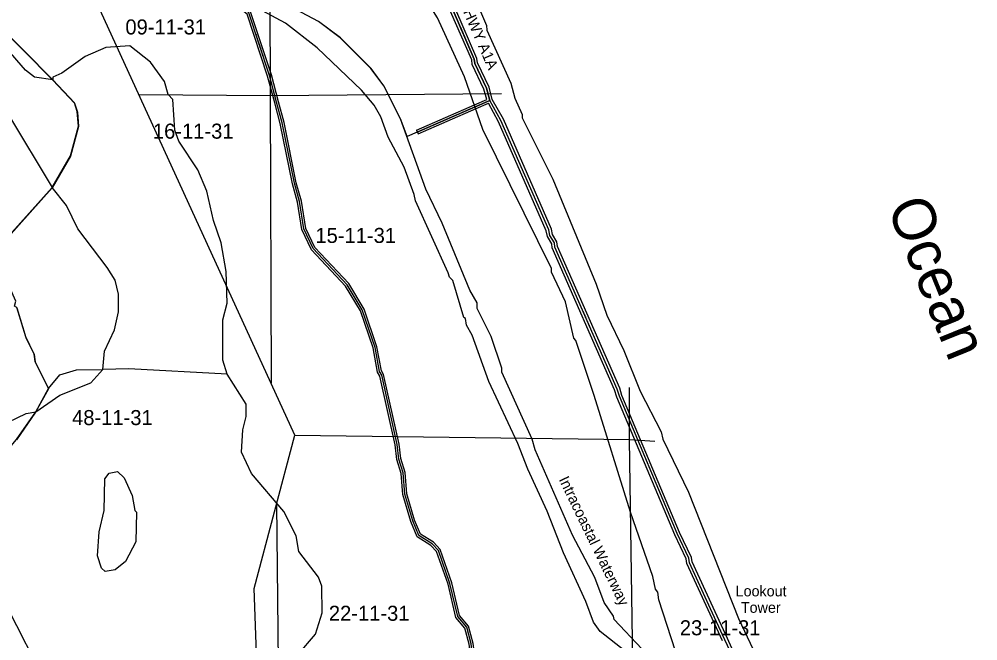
# Model space of a CAD drawing. Extents: x 457167 to 656239, y 1787309 to 1969297.
# Drawn here: x 596645 to 610965, y 1890438 to 1899727 of the extents above; entities that cross this region are included whole.
import ezdxf

# ---------------------------------------------------------------- set-up
doc = ezdxf.new("R2010")
doc.units = 0
for name, color, linetype in [('Level 1', 7, 'Continuous'), ('Level 2', 7, 'Continuous'), ('Level 22', 7, 'Continuous'), ('Level 23', 7, 'Continuous'), ('Level 28', 7, 'Continuous'), ('Level 31', 7, 'Continuous'), ('Level 32', 7, 'Continuous'), ('Level 34', 7, 'Continuous'), ('Level 41', 7, 'Continuous'), ('Level 5', 7, 'Continuous'), ('Level 57', 7, 'Continuous'), ('Level 7', 7, 'Continuous'), ('Level 8', 7, 'Continuous')]:
    doc.layers.add(name, color=color, linetype=linetype)

msp = doc.modelspace()

# ---------------------------------------------------------------- linework, layer by layer
at = {"layer": 'Level 1'}
for p, q in [((600375.884, 1903944.84), (600395.105, 1898579.124)), ((600763.842, 1893512.095), (597799.268, 1899982.715)), ((600395.105, 1898579.124), (598435.463, 1898594.124)), ((603848.424, 1898609.828), (600395.105, 1898579.124)), ((600395.105, 1898579.124), (600408.738, 1894287.161)), ((605760.265, 1893445.937), (605764.434, 1894223.596)), ((600153.702, 1891220.558), (600763.842, 1893512.095)), ((600763.842, 1893512.095), (605760.265, 1893445.937)), ((605840.254, 1888226.196), (605760.265, 1893445.937)), ((605760.265, 1893445.937), (606142.041, 1893421.745)), ((595560.757, 1892699.509), (597333.341, 1889248.526)), ((600490.73, 1892486.353), (600533.303, 1888179.851)), ((600223.955, 1889406.239), (600153.702, 1891220.558))]:
    msp.add_line(p, q, dxfattribs=at)
at = {"layer": 'Level 22'}
for p, q in [((607187.518, 1890454.646), (606974.419, 1890917.476)), ((607344.174, 1890114.801), (607187.518, 1890454.646))]:
    msp.add_line(p, q, dxfattribs=at)
for points in [[(603675.859, 1898512.6), (603626.2, 1898696.308), (603451.849, 1899063.105), (603443.677, 1899130.026), (603128.038, 1899855.575), (603094.845, 1899989.077), (602886.852, 1900389.745)], [(606974.419, 1890917.476), (606657.636, 1891605.537), (606649.457, 1891672.093), (606475.042, 1892039.238), (605611.26, 1894091.328), (605578.019, 1894199.738), (604647.659, 1896318.854), (604639.484, 1896385.411), (604573.179, 1896493.867), (604556.442, 1896577.165), (603842.044, 1898212.362), (603675.859, 1898512.6)]]:
    msp.add_lwpolyline(points, dxfattribs=at)
at = {"layer": 'Level 23'}
for p, q in [((607151.184, 1890437.916), (606938.085, 1890900.746)), ((607223.851, 1890471.374), (607010.754, 1890934.204)), ((607380.5, 1890131.545), (607223.844, 1890471.39))]:
    msp.add_line(p, q, dxfattribs=at)
for points in [[(603713.208, 1898527.724), (603663.875, 1898710.226), (603490.767, 1899074.406), (603482.677, 1899140.649), (603166.051, 1899868.468), (603132.524, 1900003.314), (602914.698, 1900422.919)], [(603630.878, 1898525.711), (603588.526, 1898682.391), (603412.931, 1899051.803), (603404.676, 1899119.403), (603090.025, 1899842.681), (603057.166, 1899974.841), (602854.562, 1900365.126)], [(606938.085, 1890900.747), (606618.695, 1891594.471), (606610.545, 1891660.783), (606438.524, 1892022.888), (605573.609, 1894077.671), (605540.458, 1894185.788), (604608.672, 1896308.15), (604600.837, 1896371.937), (604535.356, 1896479.046), (604518.069, 1896565.081), (603806.139, 1898194.631), (603653.624, 1898470.171)], [(607010.754, 1890934.203), (606696.578, 1891616.603), (606688.368, 1891683.404), (606511.559, 1892055.588), (605648.911, 1894104.986), (605615.58, 1894213.689), (604686.644, 1896329.557), (604678.129, 1896398.885), (604611, 1896508.69), (604594.814, 1896589.248), (603877.948, 1898230.093), (603713.207, 1898527.723)]]:
    msp.add_lwpolyline(points, dxfattribs=at)
at = {"layer": 'Level 31'}
for p, q in [((600491.557, 1898484.526), (600383.735, 1898884.691)), ((602591.609, 1898039.241), (603457.294, 1898417.273)), ((603457.294, 1898417.273), (603675.859, 1898512.6))]:
    msp.add_line(p, q, dxfattribs=at)
for points in [[(600383.735, 1898884.691), (600076.735, 1899818.982), (599951.938, 1899919.173), (599810.214, 1899969.57), (599326.723, 1900028.492), (598826.867, 1900196.175), (598127.296, 1900530.723), (597819.229, 1900739.573), (597561.12, 1900973.438), (597120.075, 1901524.328), (597064.591, 1901620.781)], [(603503.259, 1889542.966), (603396.334, 1890393.668), (603329.904, 1890643.582), (603196.88, 1890802.319), (603080.87, 1891294.487), (602906.667, 1891786.376), (602815.224, 1891886.509), (602615.06, 1892011.89), (602523.787, 1892228.751), (602407.657, 1892629.285), (602383.31, 1892946.05), (602316.833, 1893154.511), (602292.341, 1893371.276), (602060.436, 1894405.439), (602027.133, 1894464.034), (601961.195, 1894822.315), (601770.269, 1895381.144), (601545.692, 1895756.75), (601038.057, 1896299.325), (600896.995, 1896591.537), (600830.829, 1897000.004), (600756.199, 1897275.39), (600574.399, 1898176.034), (600491.557, 1898484.526)]]:
    msp.add_lwpolyline(points, dxfattribs=at)
at = {"layer": 'Level 32'}
for p, q in [((600462.589, 1898476.72), (600354.979, 1898876.099)), ((600520.524, 1898492.33), (600412.49, 1898893.281)), ((602579.602, 1898066.733), (603445.288, 1898444.766)), ((603445.3, 1898444.772), (603630.878, 1898525.711)), ((603469.287, 1898389.773), (603653.624, 1898470.171)), ((602603.614, 1898011.746), (603469.299, 1898389.779)), ((602579.602, 1898066.733), (602603.614, 1898011.746))]:
    msp.add_line(p, q, dxfattribs=at)
for points in [[(600354.979, 1898876.099), (600051.013, 1899801.161), (599937.109, 1899892.605), (599803.29, 1899940.191), (599320.069, 1899999.081), (598815.583, 1900168.316), (598112.324, 1900504.628), (597800.649, 1900715.925), (597539.199, 1900952.816), (597095.218, 1901507.374), (597038.587, 1901605.821)], [(600412.491, 1898893.281), (600102.459, 1899836.803), (599966.766, 1899945.741), (599817.138, 1899998.949), (599333.375, 1900057.904), (598838.151, 1900224.033), (598142.269, 1900556.818), (597837.809, 1900763.221), (597583.041, 1900994.061), (597144.933, 1901541.281), (597090.596, 1901635.74)], [(603471.511, 1889554.979), (603366.82, 1890387.918), (603302.625, 1890629.426), (603169.314, 1890788.506), (603052.045, 1891286.014), (602880.416, 1891770.634), (602795.831, 1891863.256), (602591.091, 1891991.503), (602495.459, 1892218.721), (602377.982, 1892623.901), (602353.666, 1892940.266), (602287.353, 1893148.209), (602262.713, 1893366.295), (602032.143, 1894394.507), (601998.546, 1894453.617), (601932.091, 1894814.709), (601742.9, 1895368.457), (601521.591, 1895738.598), (601013.027, 1896282.166), (600868.079, 1896582.429), (600801.464, 1896993.664), (600726.986, 1897268.491), (600545.179, 1898169.169), (600462.584, 1898476.745)], [(603530.54, 1889566.48), (603425.848, 1890399.418), (603357.184, 1890657.738), (603224.448, 1890816.131), (603109.695, 1891302.961), (602932.918, 1891802.12), (602834.617, 1891909.761), (602639.029, 1892032.276), (602552.114, 1892238.78), (602437.332, 1892634.667), (602412.955, 1892951.834), (602346.312, 1893160.813), (602321.97, 1893376.256), (602088.729, 1894416.371), (602055.72, 1894474.45), (601990.3, 1894829.92), (601797.638, 1895393.83), (601569.794, 1895774.901), (601063.087, 1896316.483), (600925.911, 1896600.646), (600860.194, 1897006.343), (600785.412, 1897282.289), (600603.619, 1898182.9), (600520.53, 1898492.306)]]:
    msp.add_lwpolyline(points, dxfattribs=at)
at = {"layer": 'Level 5'}
for p, q in [((596269.082, 1896245.498), (597137.06, 1897211.596)), ((596891.774, 1893860.614), (597083.861, 1894210.543))]:
    msp.add_line(p, q, dxfattribs=at)
for points in [[(597147.108, 1898820.486), (596264.404, 1899705.092), (595898.121, 1900197.322), (595789.977, 1900397.526), (595823.614, 1900680.933), (596082.491, 1901114.125)], [(606357.571, 1889882.377), (605533.217, 1890758.574), (605524.946, 1890808.625), (605383.431, 1891008.829), (605242.094, 1891384.127), (604909.33, 1892018.051), (604352.154, 1893294.109), (604310.641, 1893452.563), (603853.211, 1894453.415), (603853.28, 1894511.766), (603695.371, 1894987.106), (603487.422, 1895404.156), (603487.521, 1895487.517), (603379.337, 1895679.351), (602963.597, 1896680.174), (602722.356, 1897188.955), (602340.026, 1898239.728), (602090.456, 1898731.859), (601898.979, 1898990.484), (601440.967, 1899449.472), (601116.119, 1899691.586), (600532.897, 1900000.661), (599524.667, 1900435.226), (598833.113, 1900761.061)], [(606565.915, 1889798.786), (606432.957, 1890224.106), (606449.697, 1890282.427), (606200.412, 1891049.635), (606183.87, 1891166.377), (606150.589, 1891208.088), (606109.106, 1891399.852), (605776.658, 1892358.894), (605236.645, 1894101.783), (604962.419, 1894927.381), (604929.109, 1894960.752), (604804.649, 1895502.785), (604596.729, 1895944.805), (604596.789, 1896003.166), (603573.595, 1898080.031), (603299.34, 1898863.938), (602891.802, 1899748.017), (602608.862, 1900206.847), (602375.665, 1900432.151), (602092.399, 1900590.874)], [(603309.299, 1900381.155), (603625.264, 1899630.528), (603633.545, 1899563.836), (603991.161, 1898771.49), (604049.285, 1898546.345), (604157.4, 1898304.489), (604157.331, 1898254.468), (604614.86, 1897336.978), (605263.431, 1895769.054), (605421.34, 1895302.023), (605679.181, 1894776.571), (605920.314, 1894167.758), (606236.446, 1893558.846), (606261.329, 1893450.473), (606643.955, 1892658.096), (607392.243, 1890773.254), (607608.473, 1890306.194)], [(605699.426, 1890283.243), (605324.617, 1890575.408), (605224.744, 1890717.221), (605108.367, 1891025.798), (604775.652, 1891751.424), (604534.58, 1892376.908), (604243.467, 1893002.461), (604093.829, 1893386.1), (603661.32, 1894311.89), (603411.977, 1895004.076), (603328.774, 1895154.229), (603312.192, 1895254.261), (603287.191, 1895270.971), (603121.041, 1895821.364), (603071.09, 1895871.415), (603054.479, 1895938.136), (602563.777, 1897014.05), (602547.205, 1897105.781), (602397.597, 1897514.391), (602156.338, 1897964.821), (602048.252, 1898265.057), (601948.418, 1898440.221), (601756.902, 1898665.536), (601099.024, 1899299.777), (600624.243, 1899667.104), (600074.371, 1899959.468)], [(597137.06, 1897211.596), (597412.667, 1897686.479), (597529.863, 1898128.181), (597513.419, 1898344.926), (597471.867, 1898478.369), (597147.108, 1898820.486)], [(597083.861, 1894210.543), (596884.213, 1894610.912), (596867.671, 1894719.285), (596742.886, 1894977.851), (596609.988, 1895419.841), (596576.647, 1895436.541), (596593.416, 1895511.542), (596269.082, 1896245.498)], [(597083.861, 1894210.543), (597250.821, 1894410.449), (597500.973, 1894485.182), (597892.809, 1894493.135)], [(599751.695, 1894424.442), (598284.614, 1894501.036), (597892.809, 1894493.135)], [(593222.322, 1892455.681), (593497.386, 1892447.052), (593813.746, 1892054.915), (594113.693, 1891896.202), (594455.507, 1891912.514), (594622.299, 1891987.377), (594755.68, 1891978.877), (594955.585, 1891836.965), (595263.96, 1891753.275), (595480.476, 1891561.281), (595630.598, 1891602.793), (595880.849, 1891752.588), (596022.6, 1891777.469), (596122.859, 1892019.096), (596331.459, 1892177.291), (596481.778, 1892435.547), (596465.394, 1892702.314), (596332.308, 1892969.24), (596340.806, 1893135.934), (596607.885, 1893444.122), (596891.774, 1893860.614)]]:
    msp.add_lwpolyline(points, dxfattribs=at)
at = {"layer": 'Level 7'}
for points in [[(597147.108, 1898820.486), (596872.074, 1898862.465), (596738.79, 1898962.656), (596222.564, 1899555.098), (595939.545, 1899963.876), (595847.913, 1900022.327), (595722.872, 1899997.446), (595647.712, 1899897.513), (595622.544, 1899747.46), (595655.697, 1899539.015), (595822.064, 1899222.068), (596063.521, 1898930.032), (596487.996, 1898296.009), (597137.06, 1897211.596)], [(599751.695, 1894424.442), (599685.231, 1894632.917), (599685.883, 1895233.141), (599752.83, 1895483.168), (599736.683, 1895958.34), (599662.106, 1896383.59), (599545.719, 1896717.176), (599446.172, 1897159.097), (599313.116, 1897476.014), (599030.136, 1897901.493), (598971.973, 1898068.286), (598939.116, 1898526.817), (598872.494, 1898601.909), (598814.33, 1898793.713), (598606.254, 1899085.709), (598298.066, 1899327.793), (597939.571, 1899303.181), (597630.999, 1899170.126), (597280.588, 1898920.388), (597147.177, 1898862.166), (597147.108, 1898820.486)], [(597892.809, 1894493.135), (597918.104, 1894768.201), (598068.483, 1895084.82), (598127.129, 1895351.516), (598127.386, 1895618.273), (598077.602, 1895826.748), (597961.118, 1896018.621), (597519.874, 1896594.283), (597353.537, 1896944.611), (597137.06, 1897211.596)], [(596891.774, 1893860.614), (597250.495, 1894110.342), (597717.519, 1894293.219), (597892.809, 1894493.135)], [(600805.969, 1890230.116), (601073.058, 1890538.266), (601173.445, 1890854.944), (601165.529, 1891255.093), (601115.647, 1891388.536), (600824.297, 1891772.344), (600782.844, 1892005.79), (600599.825, 1892372.787), (600116.941, 1892940.178), (599967.214, 1893257.126), (599984.239, 1893590.554), (600034.488, 1893790.589), (600034.675, 1893973.993), (599751.695, 1894424.442)], [(593222.322, 1892455.681), (593339.349, 1892764.029), (593589.956, 1893255.582), (593631.864, 1893480.638), (593690.353, 1893605.611), (593873.884, 1893713.795), (594474.349, 1893979.935), (594816.134, 1893971.206), (594982.737, 1893854.334), (595349.079, 1893412.116), (595673.61, 1892861.554), (595806.824, 1892719.701), (595973.557, 1892694.501), (596098.727, 1892836.086), (596157.275, 1893011.09), (596199.252, 1893286.156), (596483.13, 1893702.678), (596750.022, 1893835.763), (596891.774, 1893860.614)]]:
    msp.add_lwpolyline(points, dxfattribs=at)
msp.add_lwpolyline([(597931.281, 1891475.301), (597872.959, 1891525.383), (597814.796, 1891708.846), (597840.202, 1892067.286), (597915.579, 1892383.994), (597924.402, 1892859.166), (597991.191, 1892942.437), (598116.263, 1892967.319), (598216.205, 1892875.517), (598332.621, 1892608.621), (598374.074, 1892383.506), (598399.055, 1892358.466), (598390.231, 1891916.635), (598231.554, 1891625.027), (598081.363, 1891500.143), (597931.281, 1891475.301)], close=True, dxfattribs=at)
at = {"layer": 'Level 8'}
for points in [[(603127.954, 1899855.271), (603443.969, 1899130.256), (603451.969, 1899063.254), (603625.977, 1898696.246), (603675.98, 1898512.241), (603456.979, 1898417.238), (602591.973, 1898039.225), (602438.971, 1897972.222), (602341.966, 1898239.228), (602092.956, 1898732.239), (601900.949, 1898991.244), (601442.937, 1899450.253), (601118.929, 1899692.256), (600535.917, 1900001.261)], [(596266.864, 1899700.231), (597148.888, 1898815.215), (597473.897, 1898473.208), (597514.899, 1898339.206), (597531.903, 1898122.201), (597413.907, 1897681.189), (597137.91, 1897206.176), (596269.912, 1896240.148)], [(596609.928, 1895414.13), (596742.936, 1894972.12), (596867.941, 1894714.115), (596883.943, 1894605.112), (597082.951, 1894205.103), (596890.954, 1893855.094), (596606.955, 1893439.082)]]:
    msp.add_lwpolyline(points, dxfattribs=at)

# ---------------------------------------------------------------- texts
at = {"layer": 'Level 2'}
for s, p in [('09-11-31', (598232.109, 1899498.063)), ('16-11-31', (598642.889, 1897940.976)), ('15-11-31', (601070.247, 1896382.855)), ('48-11-31', (597435.606, 1893661.227)), ('22-11-31', (601271.462, 1890737.354)), ('23-11-31', (606514.292, 1890520.536))]:
    msp.add_text(s, height=225, dxfattribs=at).set_placement(p)
at = {"layer": 'Level 28'}
msp.add_text('STATE HWY A1A', height=160, rotation=293.5102028, dxfattribs=at).set_placement((602974.924, 1900525.322))
at = {"layer": 'Level 34'}
for s, rotation, p in [('STATE HWY A1A', 293.5102028, (603224.421, 1899602.69)), ('PALM COST PKWY E', 288.1894945, (600167.924, 1899501.436)), ('STATE HWY A1A', 293.7025111, (605051.034, 1895368.979))]:
    msp.add_text(s, height=25, rotation=rotation, dxfattribs=at).set_placement(p)
at = {"layer": 'Level 41'}
for s, height, rotation, p in [('Ocean', 640, 292.0773, (609600.614, 1896923.243)), ('Intracoastal Waterway', 160, 295.7934334, (604701.849, 1892849.79))]:
    msp.add_text(s, height=height, rotation=rotation, dxfattribs=at).set_placement(p)
at = {"layer": 'Level 57'}
for s, p in [('Lookout', (607347.253, 1891101.762)), ('Tower', (607425.565, 1890856.083))]:
    msp.add_text(s, height=160, dxfattribs=at).set_placement(p)

doc.saveas('drawing.dxf')
